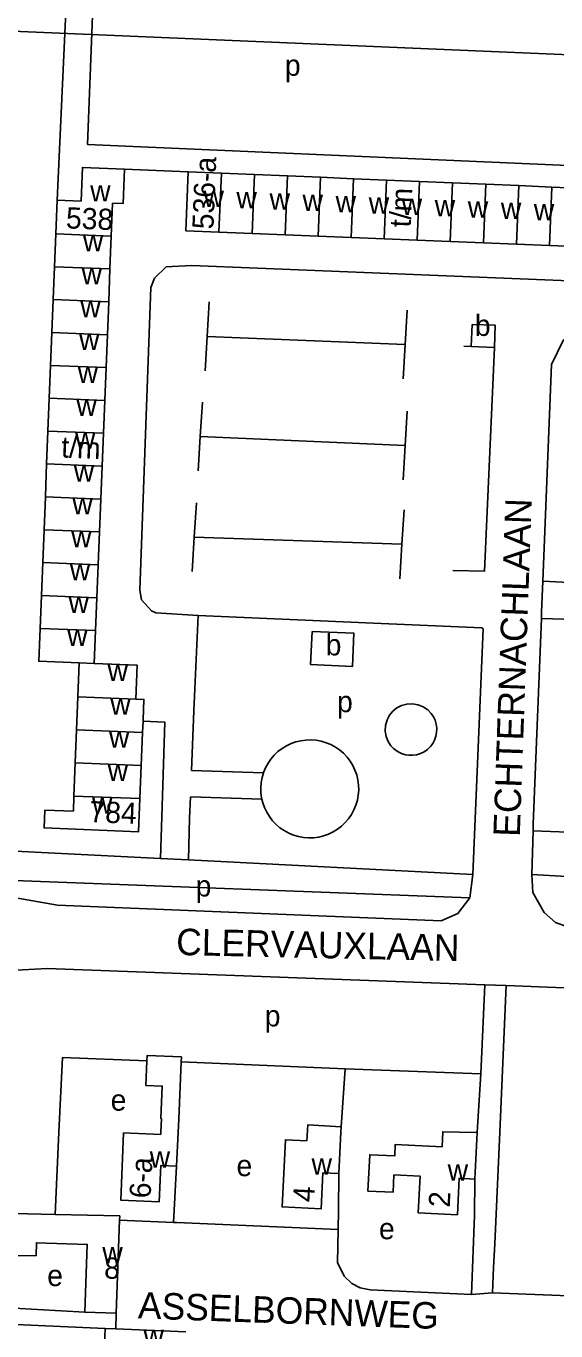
# Model space of a CAD drawing. Extents: x 159675 to 162108, y 386471 to 388472.
# Drawn here: x 160845.9 to 160946, y 387212.5 to 387458.8 of the extents above; entities that cross this region are included whole.
import ezdxf

# ---------------------------------------------------------------- set-up
doc = ezdxf.new("R2010")
doc.units = 0
for name, color, linetype in [('BLT_Basislijn', 7, 'Continuous'), ('BLT_Bebouwing', 7, 'Continuous'), ('BLT_Centroide', 7, 'Continuous'), ('BLT_Hoogspanningsmast_en_leidingen', 7, 'Continuous'), ('BLT_Huisnummer', 7, 'Continuous'), ('BLT_Huisnummer_reeks', 7, 'Continuous'), ('BLT_Onderverdeling_panden', 7, 'Continuous'), ('BLT_Straatnaam', 7, 'Continuous')]:
    doc.layers.add(name, color=color, linetype=linetype)

msp = doc.modelspace()

# ---------------------------------------------------------------- linework, layer by layer
at = {"layer": 'BLT_Basislijn'}
for p, q in [((160880.46, 387406.73), (160880.07, 387400.23)), ((160917.87, 387405.17), (160917.49, 387398.68)), ((160880.07, 387400.23), (160879.69, 387393.74)), ((160880.07, 387400.23), (160917.49, 387398.68)), ((160917.49, 387398.68), (160917.1, 387392.18)), ((160929.98, 387398.29), (160928.61, 387398.4)), ((160879.18, 387387.82), (160878.79, 387381.33)), ((160917.87, 387386.11), (160917.49, 387379.62)), ((160878.79, 387381.33), (160878.41, 387374.84)), ((160878.79, 387381.33), (160917.49, 387379.62)), ((160917.49, 387379.62), (160917.1, 387373.13)), ((160878.05, 387368.8), (160877.66, 387362.31)), ((160917.29, 387367.47), (160916.9, 387360.97)), ((160877.66, 387362.31), (160877.28, 387355.82)), ((160877.66, 387362.31), (160916.9, 387360.97)), ((160916.9, 387360.97), (160916.52, 387354.48)), ((160877.59, 387329.54), (160878.37, 387347.53)), ((160954.66, 387346.6), (160943.23, 387346.99)), ((160877.59, 387329.54), (160877.12, 387318.28)), ((160877.12, 387318.28), (160890.73, 387317.82)), ((160876.92, 387313.29), (160876.75, 387309.24)), ((160876.92, 387313.29), (160890.45, 387312.83)), ((160876.75, 387309.24), (160876.54, 387301.42)), ((160941.45, 387298.63), (160941.66, 387306.9)), ((160953.06, 387306.41), (160941.66, 387306.9)), ((160871.26, 387301.66), (160876.54, 387301.42)), ((160876.54, 387301.42), (160930.31, 387298.63)), ((160834.93, 387297.84), (160929.72, 387294.2)), ((160929.72, 387294.2), (160930.31, 387298.63)), ((160931.79, 387260.98), (160932.56, 387277.83)), ((160932.56, 387277.83), (160936.6, 387277.69)), ((160935.37, 387250), (160936.6, 387277.69)), ((160875.18, 387263.24), (160906.14, 387261.97)), ((160905.4, 387251.02), (160906.14, 387261.97)), ((160906.14, 387261.97), (160931.79, 387260.98)), ((160931.79, 387260.98), (160931.09, 387250)), ((160852.09, 387250), (160851.38, 387234.47)), ((160931.09, 387249.93), (160931.09, 387250)), ((160934.44, 387228.89), (160935.37, 387250)), ((160874.32, 387243.57), (160873.76, 387232.94)), ((160873.76, 387232.94), (160863.55, 387233.4)), ((160934.21, 387224.44), (160934.44, 387228.89)), ((160962.54, 387218.58), (160934, 387219.65)), ((160856.96, 387216.03), (160843.55, 387216.74)), ((160862.89, 387215.8), (160862.83, 387212.84)), ((160860.81, 387212.92), (160843.96, 387213.7))]:
    msp.add_line(p, q, dxfattribs=at)
for points in [[(160851.75, 387425.91), (160853.75, 387469.82), (160814.47, 387471.31), (160806.86, 387460.5), (160806.89, 387459.24), (160831.28, 387303.64), (160871.26, 387301.66)], [(160964.92, 387427.96), (160958.51, 387428.42), (160958.36, 387432.05), (160857.49, 387436.46), (160858.72, 387468.91), (160858.95, 387469.37), (160860.79, 387469.4), (160966.24, 387465.08), (160966.46, 387464.92), (160966.27, 387458.63), (160964.92, 387427.96)], [(160876.53, 387431.29), (160864.47, 387431.81)], [(160878.37, 387347.53), (160870.42, 387348.02), (160869.56, 387348.38), (160867.66, 387350.5), (160867.37, 387352.3), (160869.42, 387409.47), (160870.17, 387411.23), (160872.35, 387413.38), (160877.19, 387413.62), (160964.06, 387410.08)], [(160943.5, 387353.98), (160945.17, 387394.9), (160947.37, 387399.46), (160951.35, 387402.23), (160955.9, 387402.72), (161141.02, 387395.32), (161146.97, 387394.51), (161147.64, 387394.14), (161149.23, 387389.66)], [(160926.51, 387356.04), (160932.48, 387355.87), (160934.37, 387398.13)], [(160943.5, 387353.98), (160954.59, 387353.47), (160955.32, 387358.02), (160956.82, 387359.41), (160957.39, 387359.57), (161039.67, 387356.23), (161039.45, 387343.28)], [(160943.23, 387346.99), (160943.27, 387348.13), (160943.5, 387353.98)], [(160878.37, 387347.53), (160901.51, 387346.54), (160911.51, 387346.11)], [(160911.51, 387346.11), (160932.01, 387345.23), (160932.26, 387345.01), (160930.31, 387298.63)], [(160941.66, 387306.9), (160941.69, 387308.15), (160943.23, 387346.99)], [(160922.42, 387329.03), (160921.76, 387329.71), (160920.92, 387330.29), (160919.94, 387330.68), (160918.88, 387330.86), (160917.81, 387330.81), (160916.81, 387330.53), (160915.93, 387330.08), (160915.2, 387329.49), (160914.57, 387328.73), (160914.08, 387327.82), (160913.8, 387326.79), (160913.74, 387325.71), (160913.92, 387324.67), (160914.3, 387323.73), (160914.82, 387322.93)], [(160918.19, 387321.15), (160918.92, 387321.14), (160919.66, 387321.25), (160920.4, 387321.48), (160921.09, 387321.82), (160921.72, 387322.26), (160922.27, 387322.8), (160922.71, 387323.39), (160923.05, 387324.02), (160923.3, 387324.72), (160923.44, 387325.47), (160923.47, 387326.24), (160923.37, 387327.01), (160923.15, 387327.75), (160922.83, 387328.42), (160922.42, 387329.03)], [(160867.97, 387327.56), (160872.1, 387327.38), (160871.26, 387301.66)], [(160905.84, 387321.51), (160905.11, 387322.14), (160904.31, 387322.68), (160903.46, 387323.15), (160902.56, 387323.52), (160901.64, 387323.79), (160900.68, 387323.97), (160899.72, 387324.05), (160898.75, 387324.02), (160897.79, 387323.89), (160896.85, 387323.67), (160895.93, 387323.34), (160895.06, 387322.93), (160894.24, 387322.42), (160893.47, 387321.83), (160892.76, 387321.17), (160892.14, 387320.43), (160891.59, 387319.63), (160891.12, 387318.78), (160890.75, 387317.89), (160890.73, 387317.82)], [(160908.2, 387311.71), (160908.47, 387312.64), (160908.65, 387313.59), (160908.72, 387314.55), (160908.7, 387315.52), (160908.57, 387316.48), (160908.35, 387317.42), (160908.02, 387318.34), (160907.61, 387319.21), (160907.1, 387320.04), (160906.51, 387320.8), (160905.84, 387321.51)], [(160915.27, 387322.45), (160914.82, 387322.93)], [(160915.27, 387322.45), (160915.77, 387322.04), (160916.33, 387321.7), (160916.93, 387321.43), (160917.55, 387321.25), (160918.19, 387321.15)], [(160890.73, 387317.82), (160890.48, 387316.96), (160890.3, 387316), (160890.23, 387315.04), (160890.25, 387314.07), (160890.38, 387313.11), (160890.45, 387312.83)], [(160890.45, 387312.83), (160890.6, 387312.17), (160890.93, 387311.26), (160891.34, 387310.38), (160891.85, 387309.56), (160892.44, 387308.79), (160893.11, 387308.09), (160893.84, 387307.46), (160894.64, 387306.91), (160895.49, 387306.45), (160896.39, 387306.08), (160897.32, 387305.8), (160898.27, 387305.62), (160899.23, 387305.55), (160900.2, 387305.57), (160901.16, 387305.7), (160902.1, 387305.93), (160903.02, 387306.25), (160903.89, 387306.67), (160904.71, 387307.17), (160905.48, 387307.76), (160906.19, 387308.43), (160906.82, 387309.16), (160907.36, 387309.96), (160907.83, 387310.81), (160908.2, 387311.71)], [(160941.45, 387298.63), (160941.64, 387295.23), (160943.77, 387291.48), (160945.93, 387289.57), (160948.35, 387288.66), (160984.7, 387287.44), (160990.23, 387286.16), (160994.63, 387283.62), (160999.2, 387278.72), (160999.97, 387277.51), (161001.53, 387273.66), (161002.23, 387271.02), (161004.95, 387270.78)], [(160941.45, 387298.63), (160949.1, 387298.21), (160949.94, 387293.99), (160951.5, 387292.8), (160957.41, 387292.36), (161000.11, 387290.8), (161001.67, 387290.86), (161001.91, 387291.15), (161002.26, 387293.76), (161009.65, 387293.22)], [(160834.58, 387295.84), (160851.8, 387292.85), (160924.32, 387289.91), (160927.48, 387291.26), (160929.72, 387294.2)], [(160835.08, 387278.88), (160835.82, 387279.35), (160837.73, 387279.83), (160842.86, 387280.49), (160849.83, 387280.91), (160932.56, 387277.83)], [(160936.6, 387277.69), (160985.17, 387275.74), (160989.15, 387274.17), (160992.18, 387270.46), (160993.05, 387266.78), (160992.45, 387250)], [(160868.71, 387263.48), (160852.73, 387264.08), (160852.09, 387250)], [(160904.94, 387242.17), (160904.93, 387235.22), (160904.82, 387231.64)], [(160930.67, 387241.14), (160930.58, 387234.31), (160930.05, 387219.33)], [(160904.82, 387231.64), (160874.38, 387232.91), (160873.76, 387232.94)], [(160930.05, 387219.33), (160910.89, 387220.19), (160908.99, 387220.57), (160907.45, 387221.4), (160905.99, 387222.83), (160904.72, 387225.38), (160904.82, 387231.64)], [(160934.21, 387224.44), (160934, 387219.65)], [(160934, 387219.65), (160930.05, 387219.33)]]:
    msp.add_lwpolyline(points, dxfattribs=at)
at = {"layer": 'BLT_Bebouwing'}
for p, q in [((160876.53, 387431.29), (160882.77, 387431.03)), ((160882.77, 387431.03), (160889.01, 387430.77)), ((160889.01, 387430.77), (160895.26, 387430.51)), ((160895.26, 387430.51), (160901.5, 387430.25)), ((160901.5, 387430.25), (160907.74, 387429.99)), ((160907.74, 387429.99), (160913.98, 387429.72)), ((160913.98, 387429.72), (160920.23, 387429.46)), ((160920.23, 387429.46), (160926.47, 387429.2)), ((160926.47, 387429.2), (160932.71, 387428.94)), ((160932.71, 387428.94), (160938.96, 387428.68)), ((160938.96, 387428.68), (160945.2, 387428.42)), ((160851.75, 387425.91), (160851.49, 387419.58)), ((160856.27, 387425.73), (160851.75, 387425.91)), ((160861.98, 387419.16), (160862.22, 387425.37)), ((160888.57, 387419.66), (160882.32, 387419.91)), ((160851.49, 387419.58), (160851.25, 387413.37)), ((160861.73, 387412.96), (160861.98, 387419.16)), ((160894.81, 387419.41), (160888.57, 387419.66)), ((160901.05, 387419.15), (160894.81, 387419.41)), ((160907.3, 387418.9), (160901.05, 387419.15)), ((160913.54, 387418.65), (160907.3, 387418.9)), ((160919.78, 387418.4), (160913.54, 387418.65)), ((160926.02, 387418.15), (160919.78, 387418.4)), ((160932.27, 387417.89), (160926.02, 387418.15)), ((160938.51, 387417.64), (160932.27, 387417.89)), ((160944.75, 387417.39), (160938.51, 387417.64)), ((160851.25, 387413.37), (160851, 387407.17)), ((160861.48, 387406.75), (160861.73, 387412.96)), ((160851, 387407.17), (160850.75, 387400.96)), ((160861.23, 387400.54), (160861.48, 387406.75)), ((160850.75, 387400.96), (160850.51, 387394.75)), ((160860.99, 387394.34), (160861.23, 387400.54)), ((160850.51, 387394.75), (160850.26, 387388.55)), ((160860.74, 387388.13), (160860.99, 387394.34)), ((160850.26, 387388.55), (160850.01, 387382.34)), ((160860.49, 387381.92), (160860.74, 387388.13)), ((160850.01, 387382.34), (160849.76, 387376.13)), ((160860.24, 387375.71), (160860.49, 387381.92)), ((160849.76, 387376.13), (160849.52, 387369.93)), ((160860, 387369.51), (160860.24, 387375.71)), ((160849.52, 387369.93), (160849.27, 387363.72)), ((160859.75, 387363.3), (160860, 387369.51)), ((160849.27, 387363.72), (160849.02, 387357.51)), ((160859.5, 387357.09), (160859.75, 387363.3)), ((160849.02, 387357.51), (160848.77, 387351.3)), ((160859.26, 387350.89), (160859.5, 387357.09)), ((160848.77, 387351.3), (160848.52, 387345.1)), ((160859.01, 387344.68), (160859.26, 387350.89)), ((160858.76, 387338.47), (160859.01, 387344.68)), ((160855.93, 387338.57), (160855.67, 387332.16)), ((160855.67, 387332.16), (160855.43, 387325.93)), ((160867.89, 387325.43), (160867.97, 387327.56)), ((160867.97, 387327.56), (160867.99, 387327.86)), ((160855.43, 387325.93), (160855.18, 387319.69)), ((160867.64, 387319.19), (160867.89, 387325.43)), ((160855.18, 387319.69), (160854.93, 387313.45)), ((160867.39, 387312.95), (160867.64, 387319.19)), ((160875.18, 387263.24), (160874.71, 387252.42)), ((160874.71, 387252.42), (160874.6, 387250)), ((160874.32, 387243.57), (160874.6, 387250)), ((160904.94, 387242.17), (160905.34, 387250)), ((160905.4, 387251.02), (160905.34, 387250)), ((160851.38, 387234.47), (160843.5, 387234.64)), ((160860.81, 387212.92), (160860, 387192.93)), ((160862.83, 387212.84), (160860.81, 387212.92)), ((160876.09, 387212.3), (160862.83, 387212.84))]:
    msp.add_line(p, q, dxfattribs=at)
for points in [[(160864.47, 387431.81), (160856.52, 387432.12), (160856.27, 387425.73)], [(160862.22, 387425.37), (160864.21, 387425.29), (160864.47, 387431.81)], [(160882.32, 387419.91), (160876.08, 387420.16), (160876.53, 387431.29)], [(160945.2, 387428.42), (160951.41, 387428.16), (160954.55, 387428.04), (160954.29, 387421.57), (160951.17, 387421.7), (160950.99, 387417.14), (160944.75, 387417.39)], [(160930.13, 387402.49), (160929.98, 387398.29), (160934.37, 387398.13)], [(160934.37, 387398.13), (160934.53, 387402.33), (160930.13, 387402.49)], [(160848.52, 387345.1), (160848.28, 387338.88), (160855.93, 387338.57)], [(160866.61, 387331.73), (160866.87, 387338.15), (160858.76, 387338.47)], [(160867.99, 387327.86), (160868.14, 387331.67), (160866.61, 387331.73)], [(160854.93, 387313.45), (160854.81, 387310.59), (160849.42, 387310.8), (160849.29, 387307.42), (160867.14, 387306.71), (160867.39, 387312.95)], [(160871.46, 387252.56), (160871.34, 387252.56), (160871.6, 387258.68), (160868.5, 387258.81), (160868.71, 387263.48)], [(160868.71, 387263.48), (160868.75, 387264.46), (160875.22, 387264.18), (160875.18, 387263.24)], [(160871.35, 387250), (160871.46, 387252.56)], [(160871.35, 387250), (160871.33, 387249.56), (160864.3, 387249.86), (160863.76, 387237.17), (160871.05, 387236.86), (160871.34, 387243.7), (160874.32, 387243.57)], [(160898.93, 387248.35), (160899.09, 387251.34), (160905.4, 387251.02)], [(160927.74, 387250), (160924.6, 387250.07), (160924.47, 387247.24), (160915.62, 387247.67), (160915.52, 387245.5), (160910.8, 387245.73), (160910.47, 387238.86), (160915.23, 387238.63), (160915.38, 387241.93), (160920.31, 387241.7), (160919.98, 387234.74), (160927.36, 387234.39), (160927.69, 387241.28), (160930.67, 387241.14)], [(160931.09, 387249.93), (160927.74, 387250)], [(160930.67, 387241.14), (160931.09, 387249.93)], [(160898.93, 387248.35), (160894.89, 387248.55), (160894.24, 387235.87), (160901.62, 387235.49), (160901.97, 387242.32), (160904.94, 387242.17)], [(160843.5, 387234.64), (160843.38, 387226.73), (160847.78, 387226.66), (160847.82, 387229.11), (160857.44, 387228.81), (160856.96, 387216.03)], [(160863.55, 387233.4), (160863.58, 387234.19), (160851.38, 387234.47)], [(160856.96, 387216.03), (160862.89, 387215.8), (160863.55, 387233.4)]]:
    msp.add_lwpolyline(points, dxfattribs=at)
msp.add_lwpolyline([(160899.91, 387344.53), (160907.83, 387344.18), (160907.58, 387337.91), (160899.64, 387338.25)], close=True, dxfattribs=at)
at = {"layer": 'BLT_Hoogspanningsmast_en_leidingen'}
msp.add_line((160776.1, 387460.73), (160973.1, 387452.33), dxfattribs=at)
at = {"layer": 'BLT_Onderverdeling_panden'}
for p, q in [((160882.32, 387419.91), (160882.77, 387431.03)), ((160888.57, 387419.66), (160889.01, 387430.77)), ((160894.81, 387419.41), (160895.26, 387430.51)), ((160901.05, 387419.15), (160901.5, 387430.25)), ((160907.3, 387418.9), (160907.74, 387429.99)), ((160913.54, 387418.65), (160913.98, 387429.72)), ((160919.78, 387418.4), (160920.23, 387429.46)), ((160926.02, 387418.15), (160926.47, 387429.2)), ((160932.27, 387417.89), (160932.71, 387428.94)), ((160938.51, 387417.64), (160938.96, 387428.68)), ((160944.75, 387417.39), (160945.2, 387428.42)), ((160861.98, 387419.16), (160851.49, 387419.58)), ((160861.73, 387412.96), (160851.25, 387413.37)), ((160861.48, 387406.75), (160851, 387407.17)), ((160861.23, 387400.54), (160850.75, 387400.96)), ((160860.99, 387394.34), (160850.51, 387394.75)), ((160860.74, 387388.13), (160850.26, 387388.55)), ((160860.49, 387381.92), (160850.01, 387382.34)), ((160860.24, 387375.71), (160849.76, 387376.13)), ((160860, 387369.51), (160849.52, 387369.93)), ((160859.75, 387363.3), (160849.27, 387363.72)), ((160859.5, 387357.09), (160849.02, 387357.51)), ((160859.26, 387350.89), (160848.77, 387351.3)), ((160859.01, 387344.68), (160848.52, 387345.1)), ((160855.93, 387338.57), (160858.76, 387338.47)), ((160866.61, 387331.73), (160855.67, 387332.16)), ((160867.89, 387325.43), (160855.43, 387325.93)), ((160867.64, 387319.19), (160855.18, 387319.69)), ((160867.39, 387312.95), (160854.93, 387313.45))]:
    msp.add_line(p, q, dxfattribs=at)

# ---------------------------------------------------------------- texts
at = {"layer": 'BLT_Centroide'}
for s, p in [('p', (160894.77, 387449.41)), ('w', (160857.98, 387425.69)), ('w', (160879.39, 387424.64)), ('w', (160885.62, 387424.39)), ('w', (160891.88, 387424.14)), ('w', (160898.11, 387423.89)), ('w', (160904.36, 387423.64)), ('w', (160910.61, 387423.39)), ('w', (160916.84, 387423.12)), ('w', (160923.09, 387422.88)), ('w', (160929.33, 387422.62)), ('w', (160935.58, 387422.38)), ('w', (160941.81, 387422.12)), ('w', (160856.61, 387416.28)), ('w', (160856.36, 387410.06)), ('w', (160856.12, 387403.84)), ('b', (160930.67, 387400.31)), ('w', (160855.88, 387397.66)), ('w', (160855.62, 387391.44)), ('w', (160855.38, 387385.22)), ('w', (160855.12, 387379.03)), ('w', (160854.88, 387372.81)), ('w', (160854.62, 387366.62)), ('w', (160854.39, 387360.41)), ('w', (160854.14, 387354.19)), ('w', (160853.89, 387348)), ('w', (160853.64, 387341.78)), ('b', (160902.48, 387339.99)), ('w', (160861.27, 387335.16)), ('w', (160861.78, 387328.78)), ('p', (160904.63, 387329.27)), ('w', (160861.54, 387322.56)), ('w', (160861.29, 387316.31)), ('w', (160858.34, 387310.09)), ('p', (160877.91, 387294.47)), ('p', (160890.97, 387269.95)), ('e', (160861.86, 387254.04)), ('w', (160869.23, 387243.3)), ('w', (160899.81, 387241.95)), ('e', (160885.63, 387241.67)), ('w', (160925.53, 387240.83)), ('e', (160912.55, 387229.77)), ('w', (160860.28, 387225.22)), ('e', (160849.87, 387220.93)), ('w', (160868.05, 387209.62))]:
    msp.add_text(s, height=4, dxfattribs=at).set_placement(p)
at = {"layer": 'BLT_Huisnummer'}
for s, rotation, p in [('4', 87.2508, (160900.3, 387236.71)), ('2', 87.2508, (160925.92, 387235.72)), ('8', 357.856, (160860.57, 387222.37))]:
    msp.add_text(s, height=4, rotation=rotation, dxfattribs=at).set_placement(p)
at = {"layer": 'BLT_Huisnummer_reeks'}
for s, rotation, p in [('536-a', 87.689, (160881.27, 387420.38)), ('t/m', 87.6823, (160918.55, 387420.76)), ('538', 357.7177, (160853.35, 387420.63)), ('t/m', 357.717, (160852.47, 387377.37)), ('784', 357.7167, (160857.8, 387308.53)), ('6-a', 87.2508, (160869.39, 387237.44))]:
    msp.add_text(s, height=4, rotation=rotation, dxfattribs=at).set_placement(p)
at = {"layer": 'BLT_Straatnaam'}
for s, height, rotation, p in [('ECHTERNACHLAAN', 5, 87.9548, (160939.15, 387305.69)), ('CLERVAUXLAAN', 4.9999, 358.7483, (160874.2, 387283.44)), ('ASSELBORNWEG', 5, 357.9601, (160866.96, 387214.84))]:
    msp.add_text(s, height=height, rotation=rotation, dxfattribs=at).set_placement(p)

doc.saveas('drawing.dxf')
